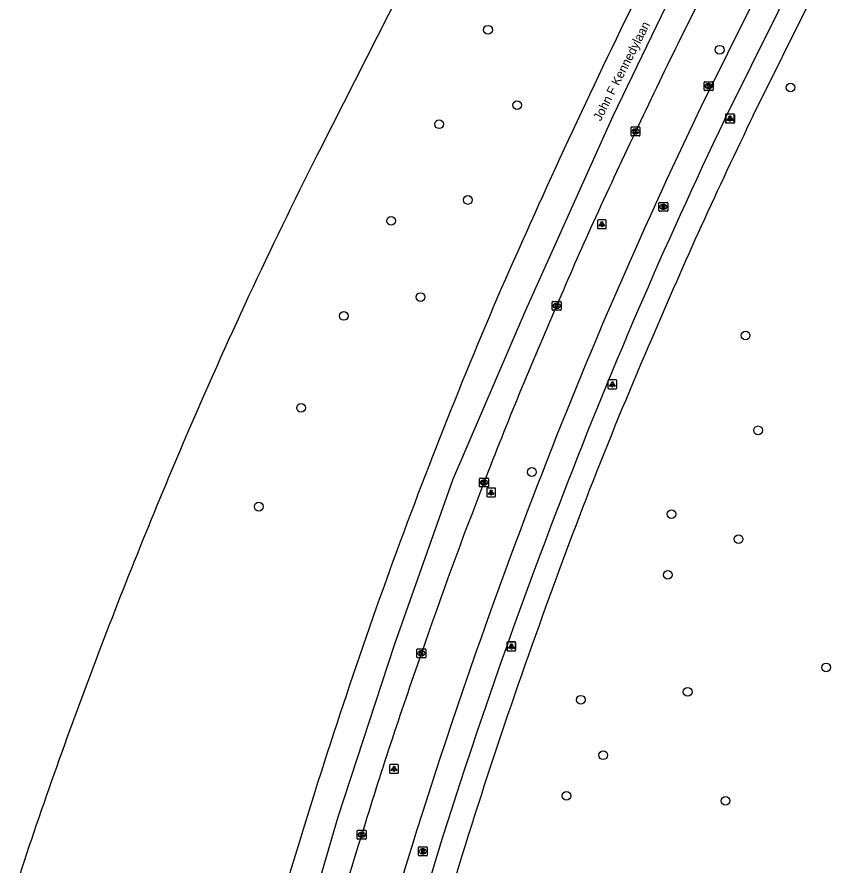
# Model space of a CAD drawing. Extents: x 161477 to 163040, y 383680 to 384868.
# Drawn here: x 161504.4 to 161596, y 384282.7 to 384378 of the extents above; entities that cross this region are included whole.
import ezdxf

# ---------------------------------------------------------------- set-up
doc = ezdxf.new("R2010")
doc.units = 0
for name, color, linetype in [('IMGEO_Boom', 7, 'Continuous'), ('IMGEO_Fietspad_gesloten', 7, 'Continuous'), ('IMGEO_Kolk', 7, 'Continuous'), ('IMGEO_Lichtpunt', 7, 'Continuous'), ('IMGEO_Openbare_ruimte_label', 7, 'Continuous'), ('IMGEO_Rijbaan_lokaal_gesloten', 7, 'Continuous'), ('IMGEO_Rioolput', 7, 'Continuous'), ('IMGEO_Voetpad_open', 7, 'Continuous')]:
    doc.layers.add(name, color=color, linetype=linetype)

msp = doc.modelspace()

# ---------------------------------------------------------------- linework, layer by layer
at = {"layer": 'IMGEO_Boom'}
for centre in [(161557.289, 384376.602), (161583.305, 384374.354), (161591.253, 384370.099), (161560.564, 384368.122), (161551.792, 384365.97), (161555.03, 384357.465), (161546.397, 384355.131), (161549.705, 384346.557), (161541.103, 384344.432), (161586.222, 384342.24), (161536.289, 384334.1), (161587.615, 384331.576), (161562.221, 384326.895), (161531.535, 384323), (161577.892, 384322.154), (161585.433, 384319.35), (161577.475, 384315.345), (161595.273, 384304.938), (161579.712, 384302.199), (161567.709, 384301.301), (161570.234, 384295.057), (161566.107, 384290.508), (161583.971, 384289.949)]:
    msp.add_circle(centre, 0.489, dxfattribs=at)
at = {"layer": 'IMGEO_Fietspad_gesloten'}
for points in [[(161669.994, 384542.688), (161590.197, 384386.091), (161581.162, 384367.811)], [(161583.895, 384366.556), (161592.882, 384384.695), (161672.597, 384541.38)]]:
    msp.add_lwpolyline(points, dxfattribs=at)
for centre, radius, start, end in [((162094.709, 384120.544), 569.974, 154.28973, 159.08729), ((162103.511, 384117.459), 576.238, 154.387615, 159.10675), ((162191.979, 384084.194), 673.813, 159.15228, 164.813154), ((162159.621, 384094.419), 636.877, 158.97044, 164.928258)]:
    msp.add_arc(centre, radius, start, end, dxfattribs=at)
at = {"layer": 'IMGEO_Kolk'}
for p, q in [((161581.569, 384369.832), (161581.569, 384370.684)), ((161581.644, 384370.758), (161582.496, 384370.758)), ((161582.57, 384370.684), (161582.57, 384369.832)), ((161582.496, 384369.758), (161581.644, 384369.758)), ((161582.08, 384369.978), (161582.055, 384369.978)), ((161582.057, 384370.538), (161582.082, 384370.538)), ((161573.353, 384364.745), (161573.353, 384365.597)), ((161573.428, 384365.671), (161574.28, 384365.671)), ((161573.864, 384364.891), (161573.839, 384364.891)), ((161573.841, 384365.451), (161573.866, 384365.451)), ((161574.354, 384365.597), (161574.354, 384364.745)), ((161574.28, 384364.671), (161573.428, 384364.671)), ((161564.505, 384345.141), (161564.505, 384345.993)), ((161564.58, 384346.067), (161565.432, 384346.067)), ((161564.993, 384345.847), (161565.018, 384345.847)), ((161565.506, 384345.993), (161565.506, 384345.141)), ((161565.432, 384345.067), (161564.58, 384345.067)), ((161565.016, 384345.287), (161564.991, 384345.287)), ((161556.329, 384325.284), (161556.329, 384326.136)), ((161556.404, 384326.21), (161557.256, 384326.21)), ((161556.817, 384325.99), (161556.842, 384325.99)), ((161557.33, 384326.136), (161557.33, 384325.284)), ((161557.256, 384325.21), (161556.404, 384325.21)), ((161556.84, 384325.43), (161556.815, 384325.43)), ((161549.313, 384306.09), (161549.313, 384306.942)), ((161549.388, 384307.016), (161550.24, 384307.016)), ((161549.801, 384306.796), (161549.826, 384306.796)), ((161550.314, 384306.942), (161550.314, 384306.09)), ((161550.24, 384306.016), (161549.388, 384306.016)), ((161549.824, 384306.236), (161549.799, 384306.236)), ((161542.599, 384285.699), (161542.599, 384286.551)), ((161542.674, 384286.625), (161543.526, 384286.625)), ((161543.11, 384285.845), (161543.085, 384285.845)), ((161543.087, 384286.405), (161543.112, 384286.405)), ((161543.6, 384286.551), (161543.6, 384285.699)), ((161543.526, 384285.625), (161542.674, 384285.625))]:
    msp.add_line(p, q, dxfattribs=at)
for points in [[(161581.569, 384369.832), (161581.569, 384370.684)], [(161581.644, 384370.758), (161582.496, 384370.758)], [(161582.57, 384370.684), (161582.57, 384369.832)], [(161582.496, 384369.758), (161581.644, 384369.758)], [(161581.89, 384370.458), (161582.013, 384370.458), (161582.013, 384370.307), (161582.143, 384370.458), (161582.307, 384370.458), (161582.161, 384370.307), (161582.314, 384370.058), (161582.162, 384370.058), (161582.077, 384370.222), (161582.013, 384370.155), (161582.013, 384370.058), (161581.89, 384370.058), (161581.89, 384370.458)], [(161573.353, 384364.745), (161573.353, 384365.597)], [(161573.428, 384365.671), (161574.28, 384365.671)], [(161573.674, 384365.371), (161573.797, 384365.371), (161573.797, 384365.22), (161573.927, 384365.371), (161574.091, 384365.371), (161573.945, 384365.22), (161574.098, 384364.971), (161573.946, 384364.971), (161573.861, 384365.135), (161573.797, 384365.068), (161573.797, 384364.971), (161573.674, 384364.971), (161573.674, 384365.371)], [(161574.354, 384365.597), (161574.354, 384364.745)], [(161574.28, 384364.671), (161573.428, 384364.671)], [(161564.505, 384345.141), (161564.505, 384345.993)], [(161564.58, 384346.067), (161565.432, 384346.067)], [(161565.506, 384345.993), (161565.506, 384345.141)], [(161565.432, 384345.067), (161564.58, 384345.067)], [(161564.826, 384345.767), (161564.949, 384345.767), (161564.949, 384345.616), (161565.079, 384345.767), (161565.243, 384345.767), (161565.097, 384345.616), (161565.25, 384345.367), (161565.098, 384345.367), (161565.013, 384345.531), (161564.949, 384345.464), (161564.949, 384345.367), (161564.826, 384345.367), (161564.826, 384345.767)], [(161556.329, 384325.284), (161556.329, 384326.136)], [(161556.404, 384326.21), (161557.256, 384326.21)], [(161556.65, 384325.91), (161556.773, 384325.91), (161556.773, 384325.759), (161556.903, 384325.91), (161557.067, 384325.91), (161556.921, 384325.759), (161557.074, 384325.51), (161556.922, 384325.51), (161556.837, 384325.674), (161556.773, 384325.607), (161556.773, 384325.51), (161556.65, 384325.51), (161556.65, 384325.91)], [(161557.33, 384326.136), (161557.33, 384325.284)], [(161557.256, 384325.21), (161556.404, 384325.21)], [(161549.313, 384306.09), (161549.313, 384306.942)], [(161549.388, 384307.016), (161550.24, 384307.016)], [(161550.314, 384306.942), (161550.314, 384306.09)], [(161550.24, 384306.016), (161549.388, 384306.016)], [(161549.634, 384306.716), (161549.757, 384306.716), (161549.757, 384306.565), (161549.887, 384306.716), (161550.051, 384306.716), (161549.905, 384306.565), (161550.058, 384306.316), (161549.906, 384306.316), (161549.821, 384306.48), (161549.757, 384306.413), (161549.757, 384306.316), (161549.634, 384306.316), (161549.634, 384306.716)], [(161542.599, 384285.699), (161542.599, 384286.551)], [(161542.674, 384286.625), (161543.526, 384286.625)], [(161542.92, 384286.325), (161543.043, 384286.325), (161543.043, 384286.174), (161543.173, 384286.325), (161543.337, 384286.325), (161543.191, 384286.174), (161543.344, 384285.925), (161543.192, 384285.925), (161543.107, 384286.089), (161543.043, 384286.022), (161543.043, 384285.925), (161542.92, 384285.925), (161542.92, 384286.325)], [(161543.6, 384286.551), (161543.6, 384285.699)], [(161543.526, 384285.625), (161542.674, 384285.625)]]:
    msp.add_lwpolyline(points, dxfattribs=at)
for centre, start, end in [((161581.646, 384370.682), 91.55205, 178.44795), ((161581.646, 384370.682), 91.55205, 178.44795), ((161582.494, 384370.682), 1.55205, 88.44795), ((161582.494, 384370.682), 1.55205, 88.44795), ((161581.646, 384369.834), 181.55205, 268.44795), ((161581.646, 384369.834), 181.55205, 268.44795), ((161582.494, 384369.834), 271.55205, 358.44795), ((161582.494, 384369.834), 271.55205, 358.44795), ((161573.43, 384365.595), 91.55205, 178.44795), ((161573.43, 384365.595), 91.55205, 178.44795), ((161574.278, 384365.595), 1.55205, 88.44795), ((161574.278, 384365.595), 1.55205, 88.44795), ((161573.43, 384364.747), 181.55205, 268.44795), ((161573.43, 384364.747), 181.55205, 268.44795), ((161574.278, 384364.747), 271.55205, 358.44795), ((161574.278, 384364.747), 271.55205, 358.44795), ((161564.582, 384345.991), 91.55205, 178.44795), ((161564.582, 384345.991), 91.55205, 178.44795), ((161565.43, 384345.991), 1.55205, 88.44795), ((161565.43, 384345.991), 1.55205, 88.44795), ((161564.582, 384345.143), 181.55205, 268.44795), ((161564.582, 384345.143), 181.55205, 268.44795), ((161565.43, 384345.143), 271.55205, 358.44795), ((161565.43, 384345.143), 271.55205, 358.44795), ((161556.406, 384326.134), 91.55205, 178.44795), ((161556.406, 384326.134), 91.55205, 178.44795), ((161557.254, 384326.134), 1.55205, 88.44795), ((161557.254, 384326.134), 1.55205, 88.44795), ((161556.406, 384325.286), 181.55205, 268.44795), ((161556.406, 384325.286), 181.55205, 268.44795), ((161557.254, 384325.286), 271.55205, 358.44795), ((161557.254, 384325.286), 271.55205, 358.44795), ((161549.39, 384306.94), 91.55205, 178.44795), ((161549.39, 384306.94), 91.55205, 178.44795), ((161550.238, 384306.94), 1.55205, 88.44795), ((161550.238, 384306.94), 1.55205, 88.44795), ((161549.39, 384306.092), 181.55205, 268.44795), ((161549.39, 384306.092), 181.55205, 268.44795), ((161550.238, 384306.092), 271.55205, 358.44795), ((161550.238, 384306.092), 271.55205, 358.44795), ((161542.676, 384286.549), 91.55205, 178.44795), ((161542.676, 384286.549), 91.55205, 178.44795), ((161543.524, 384286.549), 1.55205, 88.44795), ((161543.524, 384286.549), 1.55205, 88.44795), ((161542.676, 384285.701), 181.55205, 268.44795), ((161542.676, 384285.701), 181.55205, 268.44795), ((161543.524, 384285.701), 271.55205, 358.44795), ((161543.524, 384285.701), 271.55205, 358.44795)]:
    msp.add_arc(centre, 0.0765, start, end, dxfattribs=at)
for centre, major_axis, ratio, start_param, end_param in [((161582.056, 384370.258), (-0.387, 0.002), 0.722429, 4.712389, 7.853982), ((161582.081, 384370.258), (-0.39, 0.002), 0.717154, 1.570796, 4.712389), ((161573.84, 384365.171), (-0.387, 0.002), 0.722429, 4.712389, 7.853982), ((161573.865, 384365.171), (-0.39, 0.002), 0.717154, 1.570796, 4.712389), ((161564.992, 384345.567), (-0.387, 0.002), 0.722429, 4.712389, 7.853982), ((161565.017, 384345.567), (-0.39, 0.002), 0.717154, 1.570796, 4.712389), ((161556.816, 384325.71), (-0.387, 0.002), 0.722429, 4.712389, 7.853982), ((161556.841, 384325.71), (-0.39, 0.002), 0.717154, 1.570796, 4.712389), ((161549.8, 384306.516), (-0.387, 0.002), 0.722429, 4.712389, 7.853982), ((161549.825, 384306.516), (-0.39, 0.002), 0.717154, 1.570796, 4.712389), ((161543.086, 384286.125), (-0.387, 0.002), 0.722429, 4.712389, 7.853982), ((161543.111, 384286.125), (-0.39, 0.002), 0.717154, 1.570796, 4.712389)]:
    msp.add_ellipse(centre, major_axis=major_axis, ratio=ratio, start_param=start_param, end_param=end_param, dxfattribs=at)
at = {"layer": 'IMGEO_Lichtpunt'}
for p, q in [((161583.951, 384367.026), (161583.951, 384366.219)), ((161583.951, 384367.026), (161583.951, 384366.219)), ((161584.001, 384367.02), (161584.001, 384366.213)), ((161584.001, 384367.02), (161584.001, 384366.213)), ((161584.853, 384367.121), (161584.045, 384367.121)), ((161584.853, 384367.121), (161584.045, 384367.121)), ((161584.903, 384367.115), (161584.095, 384367.115)), ((161584.903, 384367.115), (161584.095, 384367.115)), ((161584.947, 384366.219), (161584.947, 384367.026)), ((161584.947, 384366.219), (161584.947, 384367.026)), ((161584.997, 384366.213), (161584.997, 384367.02)), ((161584.997, 384366.213), (161584.997, 384367.02)), ((161584.045, 384366.125), (161584.853, 384366.125)), ((161584.045, 384366.125), (161584.853, 384366.125)), ((161584.095, 384366.119), (161584.903, 384366.119)), ((161584.095, 384366.119), (161584.903, 384366.119)), ((161569.579, 384355.148), (161569.579, 384354.341)), ((161569.579, 384355.148), (161569.579, 384354.341)), ((161570.481, 384355.243), (161569.673, 384355.243)), ((161570.481, 384355.243), (161569.673, 384355.243)), ((161570.575, 384354.341), (161570.575, 384355.148)), ((161570.575, 384354.341), (161570.575, 384355.148)), ((161569.673, 384354.247), (161570.481, 384354.247)), ((161569.673, 384354.247), (161570.481, 384354.247)), ((161570.764, 384337.144), (161570.764, 384336.337)), ((161570.764, 384337.144), (161570.764, 384336.337)), ((161571.666, 384337.239), (161570.858, 384337.239)), ((161571.666, 384337.239), (161570.858, 384337.239)), ((161571.76, 384336.337), (161571.76, 384337.144)), ((161571.76, 384336.337), (161571.76, 384337.144)), ((161570.858, 384336.243), (161571.666, 384336.243)), ((161570.858, 384336.243), (161571.666, 384336.243)), ((161557.148, 384325), (161557.148, 384324.193)), ((161557.148, 384325), (161557.148, 384324.193)), ((161558.05, 384325.095), (161557.242, 384325.095)), ((161558.05, 384325.095), (161557.242, 384325.095)), ((161558.144, 384324.193), (161558.144, 384325)), ((161558.144, 384324.193), (161558.144, 384325)), ((161557.242, 384324.099), (161558.05, 384324.099)), ((161557.242, 384324.099), (161558.05, 384324.099)), ((161559.424, 384307.705), (161559.424, 384306.898)), ((161559.424, 384307.705), (161559.424, 384306.898)), ((161560.3, 384307.789), (161559.492, 384307.789)), ((161560.3, 384307.789), (161559.492, 384307.789)), ((161560.326, 384307.8), (161559.518, 384307.8)), ((161560.326, 384307.8), (161559.518, 384307.8)), ((161560.42, 384306.898), (161560.42, 384307.705)), ((161560.42, 384306.898), (161560.42, 384307.705)), ((161559.398, 384307.694), (161559.398, 384306.887)), ((161559.398, 384307.694), (161559.398, 384306.887)), ((161559.492, 384306.793), (161560.3, 384306.793)), ((161559.492, 384306.793), (161560.3, 384306.793)), ((161559.518, 384306.804), (161560.326, 384306.804)), ((161559.518, 384306.804), (161560.326, 384306.804)), ((161560.394, 384306.887), (161560.394, 384307.694)), ((161560.394, 384306.887), (161560.394, 384307.694)), ((161546.238, 384293.936), (161546.238, 384293.129)), ((161546.238, 384293.936), (161546.238, 384293.129)), ((161547.14, 384294.031), (161546.332, 384294.031)), ((161547.14, 384294.031), (161546.332, 384294.031)), ((161547.234, 384293.129), (161547.234, 384293.936)), ((161547.234, 384293.129), (161547.234, 384293.936)), ((161546.332, 384293.035), (161547.14, 384293.035)), ((161546.332, 384293.035), (161547.14, 384293.035))]:
    msp.add_line(p, q, dxfattribs=at)
for points in [[(161584.325, 384366.69), (161584.364, 384366.662), (161584.176, 384366.4), (161584.138, 384366.427), (161584.325, 384366.69)], [(161584.375, 384366.684), (161584.414, 384366.656), (161584.226, 384366.394), (161584.188, 384366.421), (161584.375, 384366.684)], [(161584.427, 384366.642), (161584.474, 384366.642), (161584.474, 384366.32), (161584.427, 384366.32), (161584.427, 384366.642)], [(161584.477, 384366.636), (161584.524, 384366.636), (161584.524, 384366.314), (161584.477, 384366.314), (161584.477, 384366.636)], [(161584.537, 384366.662), (161584.575, 384366.689), (161584.762, 384366.427), (161584.723, 384366.399), (161584.537, 384366.662)], [(161584.587, 384366.656), (161584.625, 384366.683), (161584.812, 384366.421), (161584.773, 384366.393), (161584.587, 384366.656)], [(161569.953, 384354.812), (161569.992, 384354.784), (161569.804, 384354.522), (161569.766, 384354.549), (161569.953, 384354.812)], [(161570.055, 384354.764), (161570.102, 384354.764), (161570.102, 384354.442), (161570.055, 384354.442), (161570.055, 384354.764)], [(161570.165, 384354.784), (161570.203, 384354.811), (161570.39, 384354.549), (161570.351, 384354.521), (161570.165, 384354.784)], [(161571.138, 384336.808), (161571.177, 384336.78), (161570.989, 384336.518), (161570.951, 384336.545), (161571.138, 384336.808)], [(161571.24, 384336.76), (161571.287, 384336.76), (161571.287, 384336.438), (161571.24, 384336.438), (161571.24, 384336.76)], [(161571.35, 384336.78), (161571.388, 384336.807), (161571.575, 384336.545), (161571.536, 384336.517), (161571.35, 384336.78)], [(161557.522, 384324.664), (161557.561, 384324.636), (161557.373, 384324.374), (161557.335, 384324.401), (161557.522, 384324.664)], [(161557.624, 384324.616), (161557.671, 384324.616), (161557.671, 384324.294), (161557.624, 384324.294), (161557.624, 384324.616)], [(161557.734, 384324.636), (161557.772, 384324.663), (161557.959, 384324.401), (161557.92, 384324.373), (161557.734, 384324.636)], [(161559.772, 384307.358), (161559.811, 384307.33), (161559.623, 384307.068), (161559.585, 384307.095), (161559.772, 384307.358)], [(161559.798, 384307.369), (161559.837, 384307.341), (161559.649, 384307.079), (161559.611, 384307.106), (161559.798, 384307.369)], [(161559.874, 384307.31), (161559.921, 384307.31), (161559.921, 384306.988), (161559.874, 384306.988), (161559.874, 384307.31)], [(161559.9, 384307.321), (161559.947, 384307.321), (161559.947, 384306.999), (161559.9, 384306.999), (161559.9, 384307.321)], [(161559.984, 384307.33), (161560.022, 384307.357), (161560.209, 384307.095), (161560.17, 384307.067), (161559.984, 384307.33)], [(161560.01, 384307.341), (161560.048, 384307.368), (161560.235, 384307.106), (161560.196, 384307.078), (161560.01, 384307.341)], [(161546.612, 384293.6), (161546.651, 384293.572), (161546.463, 384293.31), (161546.425, 384293.337), (161546.612, 384293.6)], [(161546.714, 384293.552), (161546.761, 384293.552), (161546.761, 384293.23), (161546.714, 384293.23), (161546.714, 384293.552)], [(161546.824, 384293.572), (161546.862, 384293.599), (161547.049, 384293.337), (161547.01, 384293.309), (161546.824, 384293.572)]]:
    msp.add_lwpolyline(points, dxfattribs=at)
for centre in [(161584.45, 384366.824), (161584.5, 384366.818), (161570.078, 384354.946), (161571.263, 384336.942), (161557.647, 384324.798), (161559.897, 384307.492), (161559.923, 384307.503), (161546.737, 384293.734)]:
    msp.add_circle(centre, 0.0994, dxfattribs=at)
for centre, start, end in [((161584.045, 384367.026), 90, 180), ((161584.045, 384367.026), 90, 180), ((161584.095, 384367.02), 90, 180), ((161584.095, 384367.02), 90, 180), ((161584.853, 384367.026), 0, 90), ((161584.853, 384367.026), 0, 90), ((161584.903, 384367.02), 0, 90), ((161584.903, 384367.02), 0, 90), ((161584.045, 384366.219), 180, 270), ((161584.045, 384366.219), 180, 270), ((161584.095, 384366.213), 180, 270), ((161584.095, 384366.213), 180, 270), ((161584.853, 384366.219), 270, 0), ((161584.853, 384366.219), 270, 360), ((161584.903, 384366.213), 270, 0), ((161584.903, 384366.213), 270, 360), ((161569.673, 384355.148), 90, 180), ((161569.673, 384355.148), 90, 180), ((161570.481, 384355.148), 0, 90), ((161570.481, 384355.148), 0, 90), ((161569.673, 384354.341), 180, 270), ((161569.673, 384354.341), 180, 270), ((161570.481, 384354.341), 270, 0), ((161570.481, 384354.341), 270, 360), ((161570.858, 384337.144), 90, 180), ((161570.858, 384337.144), 90, 180), ((161570.858, 384336.337), 180, 270), ((161570.858, 384336.337), 180, 270), ((161571.666, 384337.144), 0, 90), ((161571.666, 384337.144), 0, 90), ((161571.666, 384336.337), 270, 0), ((161571.666, 384336.337), 270, 360), ((161557.242, 384325), 90, 180), ((161557.242, 384325), 90, 180), ((161558.05, 384325), 0, 90), ((161558.05, 384325), 0, 90), ((161557.242, 384324.193), 180, 270), ((161557.242, 384324.193), 180, 270), ((161558.05, 384324.193), 270, 0), ((161558.05, 384324.193), 270, 360), ((161559.492, 384307.694), 90, 180), ((161559.492, 384307.694), 90, 180), ((161559.518, 384307.705), 90, 180), ((161559.518, 384307.705), 90, 180), ((161560.3, 384307.694), 0, 90), ((161560.3, 384307.694), 0, 90), ((161560.326, 384307.705), 0, 90), ((161560.326, 384307.705), 0, 90), ((161559.492, 384306.887), 180, 270), ((161559.492, 384306.887), 180, 270), ((161559.518, 384306.898), 180, 270), ((161559.518, 384306.898), 180, 270), ((161560.3, 384306.887), 270, 0), ((161560.3, 384306.887), 270, 360), ((161560.326, 384306.898), 270, 0), ((161560.326, 384306.898), 270, 360), ((161546.332, 384293.936), 90, 180), ((161546.332, 384293.936), 90, 180), ((161547.14, 384293.936), 0, 90), ((161547.14, 384293.936), 0, 90), ((161546.332, 384293.129), 180, 270), ((161546.332, 384293.129), 180, 270), ((161547.14, 384293.129), 270, 0), ((161547.14, 384293.129), 270, 360)]:
    msp.add_arc(centre, 0.0946, start, end, dxfattribs=at)
at = {"layer": 'IMGEO_Rijbaan_lokaal_gesloten'}
for points in [[(161538.572, 384363.442), (161549.928, 384385.826), (161565.441, 384416.384), (161568.685, 384422.83), (161604.621, 384493.656), (161641.247, 384565.836)], [(161663.424, 384548.94), (161657.802, 384538.01), (161648.789, 384520.091), (161630.548, 384484.682), (161617.886, 384459.039), (161601.577, 384427.493), (161592.563, 384409.681), (161581.619, 384388.221), (161571.317, 384366.867), (161561.445, 384344.977), (161553.29, 384325.984), (161546.744, 384307.421), (161540.413, 384288.105), (161533.76, 384265.249), (161527.965, 384241.641), (161523.029, 384218.462), (161519.595, 384196.57), (161517.261, 384179.696), (161516.107, 384168.532)], [(161578.646, 384375.101), (161581.96, 384381.739), (161591.22, 384399.962), (161600.483, 384418.156), (161609.741, 384436.425), (161619.906, 384456.455), (161629.152, 384474.697), (161638.428, 384492.932), (161648.146, 384511.921), (161657.396, 384530.299), (161665.276, 384545.886), (161665.83, 384546.951)]]:
    msp.add_lwpolyline(points, dxfattribs=at)
for centre, radius, start, end in [((162304.83, 384021.353), 814.225, 153.893091, 156.466679), ((162246.39, 384046.741), 744.111, 153.814572, 155.532172), ((162037.429, 384110.656), 559.248, 153.12725, 156.71294), ((161890.94, 384208.459), 353.603, 155.5279, 157.18446), ((162096.916, 384116.326), 585.697, 156.863556, 160.410557), ((161983.867, 384161.599), 457.485, 156.28771, 158.97814), ((162090.68, 384087.63), 617.264, 156.703842, 159.226682), ((162029.765, 384141.958), 507.378, 158.76713, 161.07503), ((162176.032, 384089.247), 669.314, 160.497383, 163.636019), ((162049.789, 384101.886), 573.977, 159.109535, 161.844747), ((161991.923, 384149.645), 469.115, 160.46409, 163.08632), ((161998.849, 384143.052), 477.678, 162.57139, 165.02538)]:
    msp.add_arc(centre, radius, start, end, dxfattribs=at)
at = {"layer": 'IMGEO_Rioolput'}
for p, q in [((161576.478, 384356.269), (161576.478, 384357.121)), ((161576.553, 384357.195), (161577.405, 384357.195)), ((161576.989, 384356.415), (161576.964, 384356.415)), ((161576.966, 384356.975), (161576.991, 384356.975)), ((161577.479, 384357.121), (161577.479, 384356.269)), ((161577.405, 384356.195), (161576.553, 384356.195)), ((161549.466, 384283.84), (161549.466, 384284.692)), ((161549.541, 384284.766), (161550.393, 384284.766)), ((161549.977, 384283.986), (161549.952, 384283.986)), ((161549.954, 384284.546), (161549.979, 384284.546)), ((161550.467, 384284.692), (161550.467, 384283.84)), ((161550.393, 384283.766), (161549.541, 384283.766))]:
    msp.add_line(p, q, dxfattribs=at)
for points in [[(161576.478, 384356.269), (161576.478, 384357.121)], [(161576.553, 384357.195), (161577.405, 384357.195)], [(161577.067, 384356.893), (161576.815, 384356.895), (161576.815, 384356.495)], [(161576.815, 384356.495), (161576.939, 384356.495), (161576.939, 384356.657), (161576.95, 384356.657)], [(161576.993, 384356.814), (161576.939, 384356.814), (161576.939, 384356.733)], [(161576.939, 384356.733), (161576.991, 384356.733)], [(161576.997, 384356.628), (161577.068, 384356.495), (161577.208, 384356.495), (161577.143, 384356.621)], [(161577.479, 384357.121), (161577.479, 384356.269)], [(161577.405, 384356.195), (161576.553, 384356.195)], [(161549.466, 384283.84), (161549.466, 384284.692)], [(161549.541, 384284.766), (161550.393, 384284.766)], [(161550.055, 384284.464), (161549.803, 384284.466), (161549.803, 384284.066)], [(161549.803, 384284.066), (161549.927, 384284.066), (161549.927, 384284.228), (161549.938, 384284.228)], [(161549.981, 384284.385), (161549.927, 384284.385), (161549.927, 384284.304)], [(161549.927, 384284.304), (161549.979, 384284.304)], [(161549.985, 384284.199), (161550.056, 384284.066), (161550.196, 384284.066), (161550.131, 384284.192)], [(161550.467, 384284.692), (161550.467, 384283.84)], [(161550.393, 384283.766), (161549.541, 384283.766)]]:
    msp.add_lwpolyline(points, dxfattribs=at)
for centre, radius, start, end in [((161576.555, 384357.119), 0.0765, 91.55205, 178.44795), ((161576.555, 384357.119), 0.0765, 91.55205, 178.44795), ((161576.949, 384356.604), 0.0533, 26.02933, 88.69889), ((161576.975, 384356.922), 0.19, 274.7715, 282.96867), ((161576.999, 384356.718), 0.0964, 77.00612, 93.18647), ((161577.013, 384356.775), 0.0378, 276.66336, 79.67722), ((161577.066, 384356.783), 0.109, 350.36119, 89.41601), ((161577.064, 384356.783), 0.112, 277.58423, 350.98172), ((161577.048, 384356.568), 0.108, 29.51342, 73.79051), ((161577.403, 384357.119), 0.0765, 1.55205, 88.44795), ((161577.403, 384357.119), 0.0765, 1.55205, 88.44795), ((161576.555, 384356.271), 0.0765, 181.55205, 268.44795), ((161576.555, 384356.271), 0.0765, 181.55205, 268.44795), ((161577.403, 384356.271), 0.0765, 271.55205, 358.44795), ((161577.403, 384356.271), 0.0765, 271.55205, 358.44795), ((161549.543, 384284.69), 0.0765, 91.55205, 178.44795), ((161549.543, 384284.69), 0.0765, 91.55205, 178.44795), ((161549.937, 384284.175), 0.0533, 26.02933, 88.69889), ((161549.963, 384284.493), 0.19, 274.7715, 282.96867), ((161549.987, 384284.289), 0.0964, 77.00612, 93.18647), ((161550.001, 384284.346), 0.0378, 276.66336, 79.67722), ((161550.054, 384284.354), 0.109, 350.36119, 89.41601), ((161550.052, 384284.354), 0.112, 277.58423, 350.98172), ((161550.036, 384284.139), 0.108, 29.51342, 73.79051), ((161550.391, 384284.69), 0.0765, 1.55205, 88.44795), ((161550.391, 384284.69), 0.0765, 1.55205, 88.44795), ((161549.543, 384283.842), 0.0765, 181.55205, 268.44795), ((161549.543, 384283.842), 0.0765, 181.55205, 268.44795), ((161550.391, 384283.842), 0.0765, 271.55205, 358.44795), ((161550.391, 384283.842), 0.0765, 271.55205, 358.44795)]:
    msp.add_arc(centre, radius, start, end, dxfattribs=at)
for centre, major_axis, ratio, start_param, end_param in [((161576.965, 384356.695), (-0.387, 0.002), 0.722429, 4.712389, 7.853982), ((161576.99, 384356.695), (-0.39, 0.002), 0.717154, 1.570796, 4.712389), ((161549.953, 384284.266), (-0.387, 0.002), 0.722429, 4.712389, 7.853982), ((161549.978, 384284.266), (-0.39, 0.002), 0.717154, 1.570796, 4.712389)]:
    msp.add_ellipse(centre, major_axis=major_axis, ratio=ratio, start_param=start_param, end_param=end_param, dxfattribs=at)
at = {"layer": 'IMGEO_Voetpad_open'}
msp.add_lwpolyline([(161587.084, 384366.964), (161593.687, 384380.342), (161600.945, 384394.608), (161619.35, 384430.848), (161637.594, 384466.689), (161660.175, 384511.161), (161676.741, 384543.785)], dxfattribs=at)
for centre, radius, start, end in [((162081.76, 384126.846), 549.874, 154.10782, 156.96869), ((162042.736, 384139.942), 508.847, 156.60665, 160.51784), ((162124.284, 384107.341), 596.609, 160.178188, 163.825185)]:
    msp.add_arc(centre, radius, start, end, dxfattribs=at)

# ---------------------------------------------------------------- texts
at = {"layer": 'IMGEO_Openbare_ruimte_label'}
msp.add_text('John F Kennedylaan', height=1, rotation=63.05042, dxfattribs=at).set_placement((161569.952, 384366.258))

doc.saveas('drawing.dxf')
